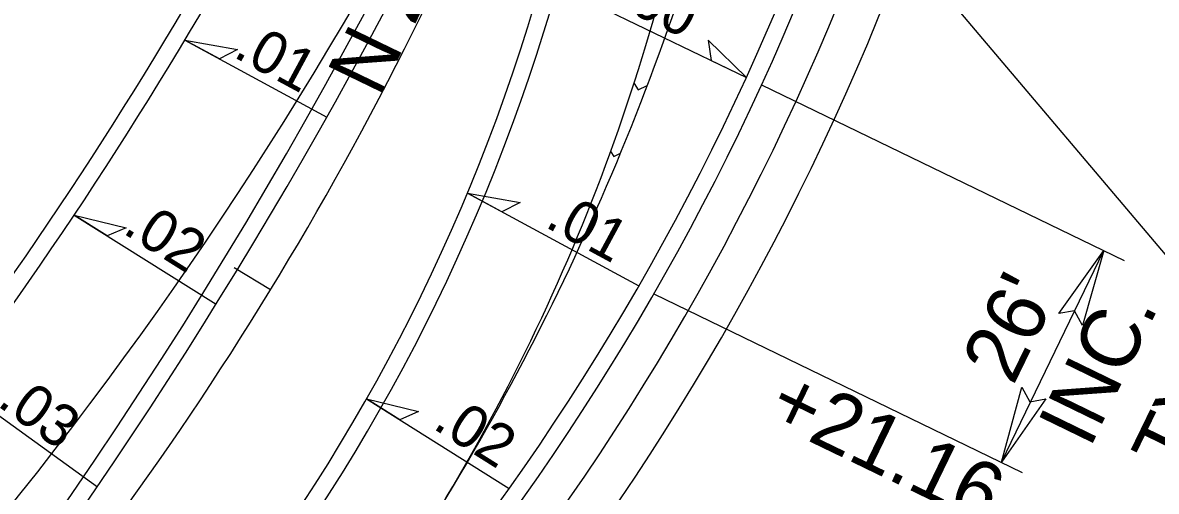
# Model space of a CAD drawing. Extents: x 2010838 to 2015151, y 441905 to 447792.
# Drawn here: x 2011817.1 to 2011951.1, y 444767.3 to 444822.7 of the extents above; entities that cross this region are included whole.
import ezdxf

# ---------------------------------------------------------------- set-up
doc = ezdxf.new("R2010")
doc.units = 0
for name, color, linetype in [('A-Wall-Blow', 7, 'Continuous'), ('A-Wall-Comp', 7, 'Continuous'), ('C-Alignment Geometry', 7, 'Continuous'), ('C-Building', 7, 'Continuous'), ('C-CURB STOPS', 7, 'Continuous'), ('C-Grave Plots', 7, 'Continuous'), ('CLRD', 7, 'Continuous'), ('Cont-2-Lidar', 7, 'Continuous'), ('Default_10ft_LIDAR_Contou', 7, 'Continuous'), ('HATCH', 7, 'Continuous'), ('s-Existing Major', 7, 'Continuous'), ('S-Existing Minor', 7, 'Continuous'), ('S-overhead electric', 7, 'Continuous'), ('TEXT-LG', 7, 'Continuous'), ('TEXT-MED', 7, 'Continuous')]:
    doc.layers.add(name, color=color, linetype=linetype)

msp = doc.modelspace()

# ---------------------------------------------------------------- linework, layer by layer
at = {"layer": 'A-Wall-Blow'}
for p, q in [((2011878.5, 444827.91), (2011902.65, 444816.22)), ((2011836.28, 444820.64), (2011853.06, 444811.56)), ((2011869.67, 444802.57), (2011889.95, 444791.61)), ((2011823.19, 444799.98), (2011839.96, 444789.44)), ((2011809.14, 444780.03), (2011825.93, 444767.89)), ((2011857.76, 444778.26), (2011874.62, 444767.68))]:
    msp.add_line(p, q, dxfattribs=at)
at = {"layer": 'A-Wall-Comp'}
for points in [[(2011836.28, 444820.64), (2011842.51, 444819.54), (2011840.35, 444818.44)], [(2011902.65, 444816.22), (2011898.12, 444820.63), (2011898.49, 444818.24)], [(2011869.67, 444802.57), (2011875.9, 444801.48), (2011873.74, 444800.37)], [(2011823.19, 444799.98), (2011829.33, 444798.48), (2011827.11, 444797.52)], [(2011857.76, 444778.26), (2011863.91, 444776.77), (2011861.68, 444775.8)]]:
    msp.add_lwpolyline(points, close=True, dxfattribs=at)
at = {"layer": 'C-Alignment Geometry'}
for p, q in [((2011889.38, 444815.53), (2011889.87, 444814.77)), ((2011889.87, 444814.77), (2011890.94, 444815.28)), ((2011886.61, 444807.47), (2011886.97, 444806.91)), ((2011886.97, 444806.91), (2011887.77, 444807.29))]:
    msp.add_line(p, q, dxfattribs=at)
for centre, radius, end in [((2011610.55, 444921.96), 300, 346.3627), ((2011662.93, 444888.8), 238, 350.8051)]:
    msp.add_arc(centre, radius, 327.6618, end, dxfattribs=at)
at = {"layer": 'C-Building'}
msp.add_line((2011846.38, 444791.13), (2011842.12, 444793.73), dxfattribs=at)
at = {"layer": 'C-CURB STOPS'}
for centre, radius, start, end in [((2011328.64, 445107.17), 602, 316.13249, 339.59044), ((2011662.93, 444888.8), 224, 304.0474, 350.8051)]:
    msp.add_arc(centre, radius, start, end, dxfattribs=at)
at = {"layer": 'CLRD'}
msp.add_arc((2011505.1, 444999.75), 400, 314.169, 334.1777, dxfattribs=at)
at = {"layer": 'Default_10ft_LIDAR_Contou'}
msp.add_line((2011887.5, 444871.69), (2011991.38, 444748.94), dxfattribs=at)
at = {"layer": 'HATCH'}
msp.add_arc((2011441.41, 445066.15), 480, 314.169, 340.011, dxfattribs=at)
at = {"layer": 's-Existing Major'}
for points in [[(2011939.58, 444788.35), (2011944.89, 444795.78), (2011942.39, 444786.94), (2011941.45, 444788.67)], [(2011938.03, 444778.26), (2011932.8, 444770.78), (2011935.2, 444779.65), (2011936.16, 444777.92)]]:
    msp.add_lwpolyline(points, close=True, dxfattribs=at)
at = {"layer": 'S-Existing Minor'}
for p, q in [((2011904.45, 444815.35), (2011947.29, 444794.62)), ((2011932.8, 444770.78), (2011944.89, 444795.78)), ((2011891.71, 444790.66), (2011935.24, 444769.59))]:
    msp.add_line(p, q, dxfattribs=at)
at = {"layer": 'S-overhead electric'}
for centre, radius, start, end in [((2011328.64, 445107.17), 600, 314.56735, 343.62875), ((2011662.93, 444888.8), 226, 304.0474, 350.8051), ((2011629.97, 444941.31), 300, 303.2131, 341.328), ((2011407.48, 445077.81), 500, 314.169, 331.3204)]:
    msp.add_arc(centre, radius, start, end, dxfattribs=at)
at = {"layer": 'TEXT-LG'}
for radius in [306.5, 311.5]:
    msp.add_arc((2011629.97, 444941.31), radius, 303.2131, 341.328, dxfattribs=at)
at = {"layer": 'TEXT-MED'}
for centre, radius, start, end in [((2011629.97, 444941.31), 302, 303.2131, 341.328), ((2011407.48, 445077.81), 498, 314.169, 331.3204)]:
    msp.add_arc(centre, radius, start, end, dxfattribs=at)

# ---------------------------------------------------------------- texts
at = {"layer": 'A-Wall-Blow'}
for s, rotation, p in [('.00', 334.1777, (2011887, 444824.83)), ('.01', 331.5935, (2011841.85, 444818.74)), ('.01', 331.5935, (2011878.69, 444798.66)), ('.02', 327.8693, (2011828.78, 444797.93)), ('.03', 324.1451, (2011813.94, 444777.56)), ('.02', 327.8693, (2011865.43, 444774.86))]:
    msp.add_text(s, height=5, rotation=rotation, dxfattribs=at).set_placement(p)
at = {"layer": 'C-Grave Plots'}
for s, rotation, p in [("26'", 64.0832, (2011934.19, 444779.73)), ('INC. ', 64.0832, (2011943.23, 444772.29)), ('TYP', 64.0832, (2011954.29, 444769.03)), ('+21.16', 334.173, (2011904.78, 444775.82))]:
    msp.add_text(s, height=7, rotation=rotation, dxfattribs=at).set_placement(p)
at = {"layer": 'Cont-2-Lidar'}
msp.add_text('N 25%%d 49\' 20.3" E', height=7, rotation=64.1777, dxfattribs=at).set_placement((2011859.25, 444813.77))

doc.saveas('drawing.dxf')
